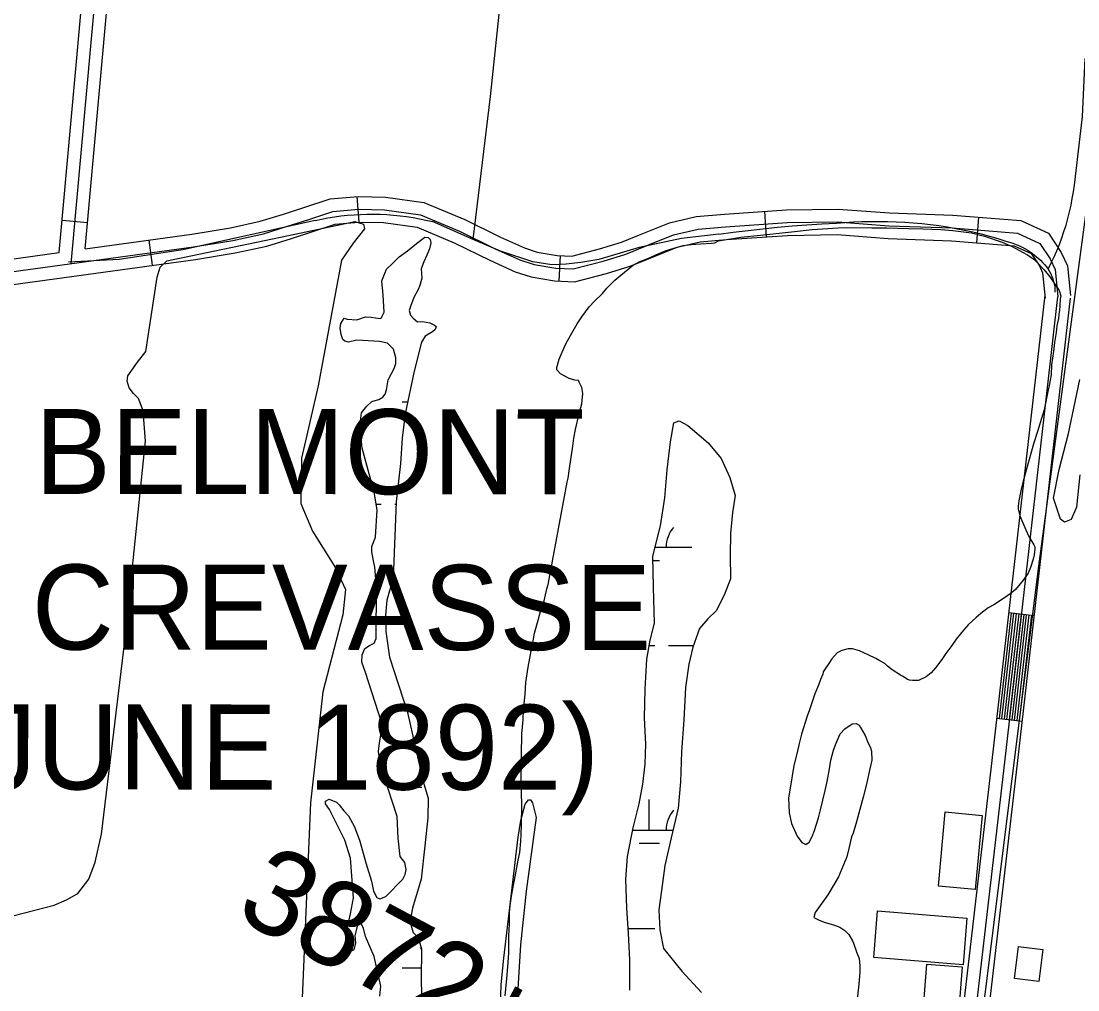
# Model space of a CAD drawing. Extents: x 3445503 to 3483459, y 540493 to 566012.
# Drawn here: x 3455002 to 3456245, y 553061 to 554200 of the extents above; entities that cross this region are included whole.
import ezdxf

# ---------------------------------------------------------------- set-up
doc = ezdxf.new("R2010")
doc.units = 0
for name, color, linetype in [('V-BLDG-OTLN', 7, 'Continuous'), ('V-DTCH-CNTR', 7, 'Continuous'), ('V-ROAD-CNTR', 7, 'Continuous'), ('V-SITE-VEGE', 7, 'Continuous'), ('V-SURV-IDEN', 7, 'Continuous'), ('V-TOPO-GNAM-IDEN', 7, 'Continuous'), ('V-TOPO-SHOR', 7, 'Continuous'), ('V-WETL-SWMP', 7, 'Continuous')]:
    doc.layers.add(name, color=color, linetype=linetype)

msp = doc.modelspace()

# ---------------------------------------------------------------- linework, layer by layer
at = {"layer": 'V-BLDG-OTLN'}
for points in [[(3456081, 553183), (3456089.1, 553270.1), (3456132.3, 553266.1), (3456124.2, 553179)], [(3456009.3, 553153.8), (3456114.4, 553145.4), (3456110, 553090.4), (3456004.9, 553098.8)], [(3456203.6, 553108.5), (3456199.1, 553070.7), (3456170.5, 553074.1), (3456175.1, 553111.9)], [(3456109, 553088.1), (3456102.6, 553007.5), (3456061.1, 553010.8), (3456067.5, 553091.3)]]:
    msp.add_lwpolyline(points, close=True, dxfattribs=at)
at = {"layer": 'V-DTCH-CNTR'}
for points in [[(3455533.9, 553943.3), (3455554.3, 554111.4), (3455580.2, 554357.2), (3455607.5, 554621.4), (3455630.3, 554855.6), (3455644.4, 554996.6), (3455665.2, 555186.3), (3455687.3, 555400.5), (3455709.2, 555632.5), (3455727.6, 555819.9), (3455749.1, 556051.3), (3455772.5, 556280), (3455794, 556512), (3455816.8, 556740.4), (3455836, 556932.4), (3455853.1, 557133.1), (3455871.1, 557288.3), (3455874.4, 557317), (3455891.6, 557489.6), (3455911.3, 557688.3), (3455922.3, 557808.4)], [(3456210, 553908.3), (3456213.6, 553915.5), (3456217, 553922.7), (3456220.2, 553930), (3456223.2, 553937.4), (3456226, 553944.9), (3456228.6, 553952.5), (3456231, 553960.1), (3456233.1, 553967.8), (3456235.1, 553975.6), (3456236.9, 553983.4), (3456238.4, 553991.2), (3456239.7, 553999.1), (3456240.8, 554007), (3456250.3, 554087.8), (3456253.7, 554155.9)], [(3455348, 553965.4), (3455192.6, 553931), (3455117.8, 553919.7), (3455058, 553916.6)], [(3455348, 553965.4), (3455355.5, 553967.1), (3455363.1, 553968.5), (3455370.7, 553969.8), (3455378.4, 553970.8), (3455386.1, 553971.7), (3455393.8, 553972.3), (3455401.5, 553972.7), (3455409.3, 553973), (3455417, 553973), (3455424.7, 553972.8), (3455432.4, 553972.4), (3455440.2, 553971.9), (3455447.9, 553971.1), (3455455.5, 553970.1), (3455463.2, 553968.9), (3455470.8, 553967.5), (3455478.3, 553965.9), (3455485.9, 553964.1)], [(3455822.6, 553949.4), (3455778.8, 553944.3), (3455729, 553933.9), (3455696.1, 553923.9), (3455681.8, 553919.6), (3455660.4, 553916.1), (3455643.3, 553914.2), (3455626.5, 553913.5), (3455604.2, 553916.8), (3455566, 553929.4), (3455533.9, 553943.3), (3455485.9, 553964.1)], [(3455822.6, 553949.4), (3455839.8, 553951.7), (3455857.1, 553953.9), (3455874.4, 553955.8), (3455891.7, 553957.6), (3455909.1, 553959.1), (3455926.4, 553960.4), (3455943.8, 553961.5), (3455961.2, 553962.4), (3455971.1, 553963.2), (3455981, 553963.8), (3455991, 553964.1), (3456001, 553964.2), (3456010.9, 553964.2), (3456021, 553964.2), (3456031.2, 553963.9), (3456041.3, 553963.5), (3456051.4, 553962.8), (3456061.5, 553961.9), (3456071.5, 553960.8), (3456081.6, 553959.5), (3456091.6, 553957.9), (3456101.5, 553956.2), (3456111.5, 553954.2), (3456121.4, 553952.1), (3456131.2, 553949.7), (3456141, 553947.1), (3456150.7, 553944.3), (3456160.4, 553941.2), (3456164.5, 553940.1), (3456168.5, 553938.8), (3456172.5, 553937.3), (3456176.4, 553935.6), (3456180.3, 553933.7), (3456184, 553931.7), (3456187.6, 553929.4), (3456191.1, 553927), (3456194.5, 553924.4), (3456197.8, 553921.7), (3456200.9, 553918.8), (3456203.9, 553915.7), (3456206.1, 553913.4), (3456208.1, 553910.9), (3456210, 553908.3), (3456211.6, 553905.6), (3456213.1, 553902.8), (3456214.4, 553899.8), (3456215.5, 553896.8), (3456216.4, 553893.8), (3456217.2, 553890.7), (3456217.7, 553887.5), (3456217.9, 553884.3), (3456218, 553881.1)]]:
    msp.add_lwpolyline(points, dxfattribs=at)
at = {"layer": 'V-ROAD-CNTR'}
for p, q in [((3455397.1, 553993.5), (3455399.6, 553963.6)), ((3455050.5, 553965.9), (3455080.4, 553963.2)), ((3455876.4, 553976.2), (3455878.5, 553946.3)), ((3456128.3, 553969.2), (3456125.9, 553939.3)), ((3455152.5, 553942.5), (3455156.6, 553912.8)), ((3455636.1, 553924.3), (3455634.5, 553894.3)), ((3456163.8, 553504.4), (3456193.6, 553501)), ((3456149.7, 553380.2), (3456179.5, 553376.8))]:
    msp.add_line(p, q, dxfattribs=at)
for points in [[(3455047.1, 553928), (3455135.7, 554904.9), (3455206.3, 555660), (3455298.4, 556592), (3455380.5, 557438.1), (3455453.5, 558224), (3455550.4, 559180.1), (3455643.4, 560141.5), (3455727.9, 560965.6), (3455796.2, 561639.5), (3455797, 561744.8)], [(3455061, 553914.7), (3455150.7, 554903.5), (3455221.2, 555658.5), (3455313.3, 556590.6), (3455395.5, 557436.7), (3455468.4, 558222.6), (3455565.3, 559178.6), (3455658.4, 560140), (3455742.8, 560964), (3455811.2, 561638.7), (3455812, 561744.7)], [(3455077.6, 553932.2), (3455165.6, 554902.2), (3455236.2, 555657.1), (3455328.2, 556589.1), (3455410.4, 557435.3), (3455483.4, 558221.1), (3455580.2, 559177.1), (3455673.3, 560138.5), (3455757.7, 560962.5), (3455826.2, 561637.9), (3455827, 561744.6)], [(3455077.6, 553932.2), (3455203, 553949.5), (3455248.5, 553956.8), (3455283.4, 553964.5), (3455311, 553973), (3455335.8, 553981.1), (3455365.8, 553990.9), (3455398.6, 553993.7), (3455430.8, 553993), (3455475.9, 553986.7), (3455524.1, 553966.6), (3455566.2, 553945.9), (3455594.3, 553933.2), (3455609.1, 553928.4), (3455632.8, 553924.5), (3455650.1, 553923.6), (3455682.6, 553932), (3455708.5, 553940), (3455731.5, 553949.5), (3455764.9, 553962.9), (3455796.1, 553970), (3455829.4, 553973), (3455902.5, 553978), (3455963, 553978.9), (3456023.5, 553974.3), (3456098, 553971.7), (3456177.8, 553965.3), (3456210.3, 553950.5), (3456225.5, 553927.7), (3456232.8, 553912), (3456236.2, 553877.3)], [(3454990.5, 553905), (3455205.2, 553934.6), (3455251.3, 553942.1), (3455287.2, 553949.9), (3455315.5, 553958.7), (3455340.5, 553966.8), (3455368.8, 553976.1), (3455399.1, 553978.6), (3455429.6, 553978), (3455471.9, 553972.1), (3455517.9, 553952.9), (3455559.9, 553932.3), (3455588.9, 553919.2), (3455605.5, 553913.8), (3455631.2, 553909.5), (3455651.6, 553908.5), (3455686.7, 553917.6), (3455713.5, 553925.9), (3455737.2, 553935.6), (3455769.4, 553948.5), (3455798.5, 553955.1), (3455830.6, 553958), (3455903.1, 553963), (3455962.5, 553963.9), (3456022.7, 553959.3), (3456097.1, 553956.7), (3456173.9, 553950.5), (3456200.2, 553938.6), (3456212.4, 553920.4), (3456218.1, 553908), (3456221.3, 553875.8)], [(3454993.1, 553890.2), (3455207.4, 553919.8), (3455254.1, 553927.3), (3455291.1, 553935.4), (3455320.1, 553944.4), (3455345.2, 553952.6), (3455371.8, 553961.3), (3455399.5, 553963.6), (3455428.4, 553963), (3455467.9, 553957.6), (3455511.7, 553939.3), (3455553.5, 553918.7), (3455583.4, 553905.2), (3455601.9, 553899.1), (3455629.6, 553894.6), (3455653.2, 553893.4), (3455690.8, 553903.1), (3455718.6, 553911.7), (3455742.8, 553921.7), (3455773.9, 553934.1), (3455800.8, 553940.3), (3455831.7, 553943), (3455903.7, 553948), (3455962, 553948.9), (3456021.9, 553944.3), (3456096.3, 553941.7), (3456170.1, 553935.8), (3456190.1, 553926.7), (3456199.3, 553913), (3456203.4, 553904), (3456206.4, 553874.3)], [(3453743.6, 553710.8), (3454560.1, 553643.1), (3454581.8, 553645.5), (3454597.3, 553652.4), (3454610.8, 553659.7), (3454618.8, 553666), (3454631.2, 553682.7), (3454636.2, 553704.4), (3454645.8, 553730.3), (3454651.9, 553758.3), (3454667.6, 553783), (3454681.8, 553797.7), (3454701.7, 553814.2), (3454725.3, 553826.1), (3454761.1, 553844.1), (3454836.2, 553875.8), (3454892.2, 553897.9), (3454929.5, 553907.5), (3454987.9, 553919.8), (3455047.1, 553928)], [(3456144, 553330.5), (3456206.4, 553877.5)], [(3456158.9, 553328.8), (3456221.3, 553875.8)], [(3456173.8, 553327.1), (3456236.2, 553874.1)], [(3456152.7, 553379.9), (3456166.8, 553504.1)], [(3456155.6, 553379.5), (3456169.8, 553503.7)], [(3456158.6, 553379.2), (3456172.8, 553503.4)], [(3456161.6, 553378.8), (3456175.8, 553503)], [(3456164.6, 553378.5), (3456178.7, 553502.7)], [(3456167.6, 553378.2), (3456181.7, 553502.4)], [(3456170.5, 553377.8), (3456184.7, 553502)], [(3456173.5, 553377.5), (3456187.7, 553501.7)], [(3456176.5, 553377.1), (3456190.7, 553501.3)], [(3455995.4, 552047.1), (3456144, 553330.6)], [(3456010.3, 552045.3), (3456158.9, 553328.8)], [(3456118.2, 552847.1), (3456173.8, 553327.1)]]:
    msp.add_lwpolyline(points, dxfattribs=at)
at = {"layer": 'V-SITE-VEGE'}
for points in [[(3454920.7, 553129.6), (3455041.1, 553160.5), (3455055.5, 553166.7), (3455069.2, 553174.3), (3455081.8, 553190.9), (3455089.3, 553210.9), (3455097, 553243.8), (3455124.3, 553470.7), (3455148.5, 553706.1), (3455145.9, 553741.7), (3455140.3, 553756.1), (3455134.6, 553762), (3455129.5, 553768.6), (3455127, 553776.4), (3455127.8, 553782.9), (3455139.1, 553798.9), (3455149, 553811.6), (3455162.2, 553898.9), (3455165.7, 553910.5), (3455173.6, 553918.1), (3455316.6, 553948), (3455394.6, 553964.1), (3455404.9, 553961.3), (3455406.1, 553955.5), (3455392.9, 553938.9), (3455378.9, 553919), (3455351.7, 553771.2), (3455332.1, 553686), (3455331.2, 553632.9), (3455344.9, 553600.3), (3455372, 553557), (3455383.8, 553531.6), (3455380.7, 553501.8), (3455357.1, 553411.5), (3455342.5, 553280.9), (3455332.5, 553042)], [(3455602.7, 553463.9), (3455604.6, 553471.3), (3455606.1, 553480.1), (3455610.3, 553495.6), (3455613.6, 553507.2), (3455617.4, 553518.5), (3455620.4, 553532.6), (3455621.9, 553537.6), (3455644.4, 553657.7), (3455645.5, 553662.6), (3455647.1, 553673.9), (3455651, 553700.1), (3455652.3, 553709.6), (3455654.2, 553719.9), (3455658.7, 553738.6), (3455661.8, 553749.8), (3455663, 553761.9), (3455661.7, 553769.3), (3455658.6, 553775.4), (3455657.6, 553777.2), (3455653.3, 553777.6), (3455646.6, 553779.8), (3455636.5, 553785), (3455632.3, 553790), (3455632.3, 553792.8), (3455635, 553802.3), (3455638.6, 553810.8), (3455643, 553820.3), (3455648.2, 553830.1), (3455656.2, 553843.8), (3455661.6, 553852.2), (3455670.3, 553864.1), (3455676.4, 553870.8), (3455685.8, 553879.8), (3455691.2, 553886.1), (3455700.5, 553895.2), (3455707.4, 553901.1), (3455716.3, 553908.4), (3455722.1, 553912.9), (3455729.2, 553916.7), (3455741.3, 553921.5), (3455748.8, 553925.2), (3455761, 553930.3), (3455768.8, 553932.7), (3455780.9, 553936.1), (3455790.1, 553937.3), (3455801.1, 553938.2), (3455814.2, 553938.7), (3455818.1, 553939.4), (3455822.4, 553941.4), (3455848.7, 553946), (3455871.8, 553948.1), (3455908.3, 553952.1), (3455932.5, 553954.9), (3455962.9, 553956.9), (3455973.2, 553957.1), (3456002.6, 553957), (3456020.3, 553956.7), (3456046.2, 553955.9), (3456062.8, 553955.7), (3456083.7, 553955), (3456097.9, 553953.7), (3456119.8, 553950.9), (3456135.3, 553947.1), (3456156.1, 553940), (3456167.7, 553934.9), (3456180, 553928.3), (3456185.6, 553925), (3456193, 553920), (3456195.8, 553917.4), (3456205.2, 553907.4), (3456211.8, 553899.1), (3456222.8, 553883), (3456224.9, 553876.9), (3456224.1, 553873.4), (3456223.6, 553864.9), (3456223.2, 553860), (3456222.4, 553855), (3456222, 553850.1), (3456220.1, 553841.6), (3456219.6, 553833.8), (3456217.3, 553822.2), (3456216.4, 553811.5), (3456214, 553795.6), (3456213.5, 553784), (3456211.2, 553771.6), (3456209.6, 553764.5), (3456205.4, 553743), (3456197.5, 553717.3), (3456193.1, 553703.9), (3456184.1, 553671.8), (3456180.3, 553657.3), (3456177.7, 553647.8), (3456175.7, 553635.8), (3456174.9, 553629.8), (3456174.8, 553625.9), (3456176.9, 553618.4), (3456183.7, 553601.7), (3456187.4, 553593.8), (3456193.3, 553584.1), (3456194.3, 553581.6)], [(3456247.4, 553666.5), (3456243.2, 553628.5), (3456237.2, 553614), (3456229.3, 553610.9), (3456224.5, 553614.2), (3456216.4, 553639), (3456222.8, 553672.8), (3456233.9, 553714.9), (3456240.2, 553744.7), (3456247.2, 553778.5)], [(3456194.3, 553581.6), (3456194.3, 553579.5), (3456193.5, 553572.4), (3456192.3, 553567.2), (3456189.4, 553557.6), (3456186.4, 553551), (3456180.6, 553542.5), (3456177, 553538.3)], [(3456177, 553538.3), (3456171.6, 553531.7), (3456166.9, 553527.9), (3456161.2, 553523.4), (3456146.1, 553513.7), (3456139.4, 553509.9), (3456130.8, 553503.3), (3456125.4, 553498.8), (3456116, 553490.1), (3456110.6, 553483.8), (3456101.9, 553473.3), (3456096.9, 553465.9), (3456089.6, 553456.5), (3456084.9, 553449.5), (3456077.7, 553439.7), (3456072.6, 553433.7), (3456066.5, 553428.9), (3456057.6, 553424.8), (3456053, 553424.5), (3456050.5, 553424.5), (3456047, 553424.9), (3456044.5, 553426), (3456039.6, 553429.3), (3456036.4, 553430.8), (3456026.6, 553437.3), (3456021, 553441.6), (3456017.9, 553444.5), (3456011.9, 553447.8), (3456007.4, 553450.7), (3455998.2, 553454.7), (3455993.3, 553457.3), (3455988, 553459.5), (3455979.9, 553461.8), (3455974.9, 553461.8), (3455967.5, 553459.8), (3455961.8, 553457.1), (3455955.6, 553450.1), (3455952, 553444.5), (3455946.9, 553437.1), (3455945.5, 553434.7), (3455945.1, 553432.2), (3455942.5, 553425.9), (3455939.9, 553419.2), (3455935.5, 553409), (3455932.9, 553400.9), (3455929.2, 553390), (3455926.6, 553382.9), (3455919.9, 553361.4), (3455917.2, 553350.5), (3455914.9, 553339.9), (3455911.1, 553324.7), (3455906.5, 553298.2), (3455904.5, 553286.6), (3455905.3, 553269.2), (3455908.3, 553256.4), (3455914.8, 553241.8), (3455920.3, 553234.2), (3455925.2, 553231.7), (3455928.8, 553234.5), (3455932.5, 553241.1), (3455935.1, 553248.2), (3455939.9, 553263.3), (3455942.5, 553272.5), (3455947.9, 553295.4), (3455950.2, 553306), (3455952.9, 553320.9), (3455954.4, 553330.8), (3455957.5, 553342.8), (3455960.8, 553350.8), (3455965.6, 553362.1), (3455971, 553368), (3455979.6, 553373.6), (3455984.2, 553373.9), (3455987.7, 553372), (3455989.4, 553369.5), (3455994.9, 553359.9), (3455997.7, 553353.1), (3456001.1, 553345.6), (3456002.1, 553341.7), (3456002.6, 553331.1), (3456000.3, 553320.8), (3455996.1, 553301), (3455992.4, 553287.6), (3455984.8, 553258.4), (3455980.7, 553245.3), (3455978.9, 553240.7), (3455975.8, 553227), (3455973.2, 553217.5), (3455963.3, 553193.9), (3455950.9, 553172.5), (3455936, 553151.8), (3455934.5, 553145.8), (3455939.8, 553143.2), (3455946.8, 553140.7), (3455958.8, 553136.9), (3455965.1, 553134.7), (3455971.1, 553130.7), (3455975.6, 553126), (3455980.1, 553118.5), (3455981.1, 553116), (3455985.2, 553104.6)], [(3455571.4, 553053.8), (3455573.5, 553074.3), (3455574.8, 553088.1), (3455575.7, 553104), (3455576, 553124.6), (3455576.6, 553138.4), (3455576.8, 553151.5), (3455577.3, 553160), (3455578.5, 553168.5), (3455579.7, 553175.9), (3455582.4, 553190), (3455586.7, 553213.3), (3455588.6, 553222.5), (3455589.8, 553235.6), (3455590.3, 553243.4), (3455590.9, 553255), (3455591.2, 553277.4), (3455590.8, 553293.7), (3455590.9, 553301.1), (3455590.4, 553312.4), (3455591.1, 553362), (3455592.5, 553378.3), (3455593, 553390.3), (3455595.1, 553408.7), (3455596, 553422.2), (3455598.4, 553440.2), (3455600.7, 553450.8), (3455602.7, 553463.9)], [(3455985.2, 553104.6), (3455987.9, 553097.8), (3455988.5, 553089), (3455988.4, 553082.2), (3455987.5, 553067.7), (3455984.2, 553039.8)]]:
    msp.add_lwpolyline(points, dxfattribs=at)
at = {"layer": 'V-TOPO-SHOR'}
msp.add_lwpolyline([(3456104.7, 552805.8), (3456198.9, 553559.2), (3456299.8, 554312.6), (3456528.5, 556142.3), (3456669.8, 557380), (3456831.2, 558563.9), (3457039.8, 560454.2), (3457174.3, 561483.4)], dxfattribs=at)
at = {"layer": 'V-WETL-SWMP'}
for p, q in [((3455450.4, 553752.1), (3455457, 553752.1)), ((3455419.9, 553632), (3455425.6, 553632)), ((3455441.6, 553632), (3455443.1, 553632)), ((3455747.7, 553581.3), (3455790.9, 553581.3)), ((3455745.2, 553565.8), (3455752.9, 553565.8)), ((3455740.9, 553465.8), (3455747.5, 553465.8)), ((3455763.5, 553465.8), (3455792.9, 553465.8)), ((3455441.6, 553299.3), (3455473.6, 553299.3)), ((3455740.9, 553248.6), (3455740.9, 553284.6)), ((3455721.7, 553248.6), (3455768.9, 553248.6)), ((3455728.9, 553233.2), (3455752.9, 553233.2)), ((3455716.2, 553133.2), (3455747.5, 553133.2)), ((3455450.4, 553086.7), (3455473, 553086.7))]:
    msp.add_line(p, q, dxfattribs=at)
for points in [[(3455420.1, 553534.9), (3455418.3, 553557.9), (3455416.8, 553565.3), (3455414.7, 553576), (3455414.8, 553582.2), (3455418.9, 553593.1), (3455421.1, 553625.4), (3455417.6, 553646.1), (3455403.3, 553697.7), (3455400.8, 553723.6), (3455402.7, 553739.4), (3455409, 553747.1), (3455414.9, 553752.5), (3455418.8, 553754), (3455423, 553755.2), (3455427.6, 553757.7), (3455430.6, 553761.2), (3455431.9, 553766.4), (3455433.8, 553778.3), (3455441.1, 553791.4), (3455442.8, 553797.2), (3455442.9, 553804), (3455441.4, 553809.8), (3455440.2, 553814.1), (3455433.2, 553821.3), (3455423.6, 553823.1), (3455397.1, 553824.8), (3455387.3, 553822.4), (3455382.8, 553823.5), (3455380.6, 553825.5), (3455378.5, 553831.6), (3455377.3, 553838.8), (3455378.4, 553844.2), (3455382.3, 553850.6), (3455385.9, 553849.6), (3455396.9, 553848.8), (3455407.3, 553852.1), (3455414.1, 553852), (3455419.2, 553851), (3455421.8, 553850.6), (3455424.7, 553850.2), (3455426, 553851.2), (3455426.7, 553853.1), (3455429.3, 553857.6), (3455428.1, 553877.6), (3455426.4, 553894.5), (3455431.9, 553908.3), (3455439.1, 553915), (3455447, 553922.6), (3455456.5, 553929.9), (3455467.3, 553938.4), (3455477.1, 553945.7), (3455481, 553945.3), (3455483.2, 553943.3), (3455484.1, 553938.7), (3455482.4, 553932), (3455479.3, 553924.6), (3455476, 553916.9), (3455472.9, 553908.6), (3455473.4, 553897.5), (3455471.3, 553889.2), (3455469.3, 553884.4), (3455464.2, 553874.8), (3455460.2, 553864.5), (3455458.8, 553859.7), (3455460.3, 553854.1), (3455463.5, 553850.5), (3455468.6, 553846.5), (3455474.4, 553846.8), (3455482.8, 553845.3), (3455488.6, 553842.6), (3455490.5, 553841), (3455489.1, 553837.5), (3455486.2, 553834.6), (3455477.4, 553829.6), (3455473, 553822.5), (3455464.7, 553788.4), (3455454.1, 553738.2), (3455450.4, 553709.5), (3455448.5, 553679.7), (3455443.2, 553634.6), (3455440, 553545.1), (3455432.2, 553519), (3455430.9, 553501.3), (3455431.2, 553482.2), (3455435.5, 553452), (3455456.7, 553387), (3455474.7, 553307.1), (3455481.1, 553286.3), (3455480.7, 553263.1), (3455477.2, 553230.1), (3455472.7, 553191.1), (3455462.4, 553157), (3455460.2, 553144.8), (3455460.4, 553137.3), (3455463.5, 553128.5), (3455469.2, 553122.6), (3455473.2, 553109.3), (3455472.9, 553073.1), (3455474.8, 552983.8)], [(3455733.5, 553302.9), (3455736, 553326.2), (3455737.1, 553349.7), (3455735.5, 553380.7), (3455736.1, 553414.4), (3455738.1, 553449.6), (3455742, 553472.2), (3455747.1, 553492.1), (3455745.8, 553534.2), (3455745.1, 553570.7), (3455754, 553606.4), (3455759.4, 553639.4), (3455762, 553672.4), (3455766, 553705.4), (3455769.9, 553727.4), (3455776.1, 553730), (3455786.3, 553724.4), (3455810.1, 553704), (3455825.6, 553685.8), (3455835.6, 553663.5), (3455842.1, 553642.1), (3455839, 553622.1), (3455836.5, 553597.4), (3455836, 553571.9), (3455836.3, 553544.3), (3455829, 553525.1), (3455819.7, 553506.7)], [(3455424.3, 553053.6), (3455425.2, 553065.2), (3455417.4, 553100), (3455407.4, 553123.7), (3455405, 553133.5), (3455402.2, 553138.7), (3455397.7, 553137.1), (3455394.9, 553124.9), (3455395.4, 553115.9), (3455393.6, 553108.1), (3455390.3, 553106.6), (3455388.1, 553106), (3455384.6, 553110.6), (3455384.5, 553120.9), (3455386.3, 553134.1), (3455389.8, 553150.5), (3455393.1, 553169.2), (3455389.7, 553215.8), (3455382.9, 553236.9), (3455364.8, 553273.1), (3455360.4, 553279.7), (3455360.1, 553282.9), (3455364.4, 553285.1), (3455373, 553281.7), (3455376.5, 553278.4), (3455381.9, 553271.5), (3455387.3, 553265.6), (3455394.5, 553252.6), (3455400.7, 553235.7), (3455407.7, 553210.3), (3455414.4, 553188.9), (3455416.8, 553176.9), (3455420.8, 553169.4), (3455424.1, 553168), (3455431.2, 553170.5), (3455451.3, 553191.1), (3455454, 553196.6), (3455455, 553202.4), (3455453.6, 553210.5), (3455448.2, 553217.7), (3455445.7, 553239.4), (3455444.5, 553264.6), (3455428.6, 553314.3), (3455424.6, 553328), (3455422.6, 553341.3), (3455423.7, 553351.3), (3455425.8, 553362.9), (3455426.1, 553375.8), (3455407.1, 553434), (3455403.1, 553446.3), (3455403.2, 553455), (3455406.6, 553462.1), (3455412.1, 553465.9), (3455417.4, 553468.4), (3455420, 553474.1), (3455420.1, 553534.9)], [(3455819.7, 553506.7), (3455809.9, 553497.2), (3455800.1, 553485.7), (3455792.1, 553463.8), (3455787.6, 553443.9), (3455783.7, 553416.4), (3455781.7, 553378.5), (3455778.9, 553340.7), (3455777.6, 553305.5), (3455775, 553274.6), (3455766.8, 553239.6), (3455759.4, 553207.3), (3455755.4, 553177.7), (3455752.3, 553155.1), (3455753.2, 553131.6), (3455757.7, 553109.5), (3455779.2, 553082.9), (3455802.2, 553057.7)], [(3455718.2, 553060.6), (3455718.1, 553095.7), (3455716.6, 553127.4), (3455714.4, 553157.1), (3455713.6, 553190.9), (3455715.5, 553217.7), (3455722.2, 553251.4), (3455728.9, 553279.5), (3455733.5, 553302.9)], [(3455562, 552913.8), (3455566.7, 553067.3), (3455570, 553098.3), (3455587, 553240.6), (3455590.1, 553259.9), (3455595.2, 553279.1), (3455598.8, 553284.5), (3455601.5, 553284.5), (3455603.5, 553281), (3455608.1, 553263.7), (3455596.2, 553177.1), (3455589.6, 553113.8), (3455586.6, 553062.2), (3455587.7, 553044.2)]]:
    msp.add_lwpolyline(points, dxfattribs=at)
for centre, start, end in [((3455796.1, 553581.7), 139.2282, 180.7718), ((3455796.1, 553249.1), 139.2282, 180.7718), ((3455445.2, 553087.2), 37.4024, 40.7718)]:
    msp.add_arc(centre, 35.2, start, end, dxfattribs=at)

# ---------------------------------------------------------------- texts
at = {"layer": 'V-SURV-IDEN'}
msp.add_text('3872+36.0', height=100, rotation=331.8644, dxfattribs=at).set_placement((3455251.4, 553147.6))
at = {"layer": 'V-TOPO-GNAM-IDEN'}
for s, p in [('BELMONT', (3455018.6, 553644)), ('CREVASSE', (3455014.8, 553461)), ('(JUNE 1892)', (3454909.1, 553296.7))]:
    msp.add_text(s, height=100, rotation=359.9533, dxfattribs=at).set_placement(p)

doc.saveas('drawing.dxf')
